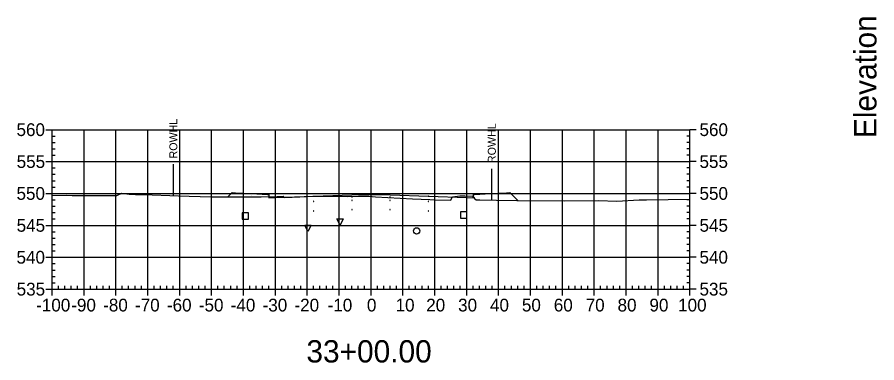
# Model space of a CAD drawing. Extents: x 708103 to 717568, y 374476 to 378707.
# Drawn here: x 710591 to 710860.6, y 377521.5 to 377629.9 of the extents above; entities that cross this region are included whole.
import ezdxf

# ---------------------------------------------------------------- set-up
doc = ezdxf.new("R2010")
doc.units = 0
for name, color, linetype in [('1', 7, 'Continuous'), ('10', 7, 'Continuous'), ('13', 7, 'Continuous'), ('14', 7, 'Continuous'), ('22', 7, 'Continuous'), ('4', 7, 'Continuous'), ('57', 7, 'Continuous'), ('60', 7, 'Continuous'), ('Existing', 7, 'Continuous'), ('XS_Right_of_Way', 7, 'Continuous')]:
    doc.layers.add(name, color=color, linetype=linetype)

msp = doc.modelspace()

# ---------------------------------------------------------------- linework, layer by layer
for points in [[(710671.93, 377571.62), (710672.03, 377571.62), (710672.03, 377571.72), (710671.93, 377571.72)], [(710683.93, 377572.1), (710684.03, 377572.1), (710684.03, 377572.2), (710683.93, 377572.2)], [(710695.93, 377573.46), (710696.03, 377573.46), (710696.03, 377573.56), (710695.93, 377573.56)], [(710695.93, 377572.46), (710696.03, 377572.46), (710696.03, 377572.56), (710695.93, 377572.56)], [(710701.93, 377573.58), (710702.03, 377573.58), (710702.03, 377573.68), (710701.93, 377573.68)], [(710701.93, 377572.58), (710702.03, 377572.58), (710702.03, 377572.68), (710701.93, 377572.68)], [(710707.93, 377573.46), (710708.03, 377573.46), (710708.03, 377573.56), (710707.93, 377573.56)], [(710707.93, 377572.46), (710708.03, 377572.46), (710708.03, 377572.56), (710707.93, 377572.56)], [(710719.93, 377572.1), (710720.03, 377572.1), (710720.03, 377572.2), (710719.93, 377572.2)], [(710731.93, 377571.62), (710732.03, 377571.62), (710732.03, 377571.72), (710731.93, 377571.72)], [(710683.93, 377569.1), (710684.03, 377569.1), (710684.03, 377569.2), (710683.93, 377569.2)], [(710695.93, 377569.46), (710696.03, 377569.46), (710696.03, 377569.56), (710695.93, 377569.56)], [(710701.93, 377569.58), (710702.03, 377569.58), (710702.03, 377569.68), (710701.93, 377569.68)], [(710707.93, 377569.46), (710708.03, 377569.46), (710708.03, 377569.56), (710707.93, 377569.56)], [(710719.93, 377569.1), (710720.03, 377569.1), (710720.03, 377569.2), (710719.93, 377569.2)], [(710671.93, 377568.62), (710672.03, 377568.62), (710672.03, 377568.72), (710671.93, 377568.72)], [(710731.93, 377568.62), (710732.03, 377568.62), (710732.03, 377568.72), (710731.93, 377568.72)]]:
    msp.add_lwpolyline(points, close=True)
at = {"layer": '1'}
for points in [[(710692.28, 377564.7), (710691.28, 377566.7), (710693.28, 377566.7)], [(710682.19, 377562.67), (710681.19, 377564.67), (710683.19, 377564.67)]]:
    msp.add_lwpolyline(points, close=True, dxfattribs=at)
at = {"layer": '10'}
msp.add_lwpolyline([(710661.55, 377566.56), (710663.55, 377566.56), (710663.55, 377568.56), (710661.55, 377568.56)], close=True, dxfattribs=at)
at = {"layer": '13'}
msp.add_circle((710716.28, 377562.88), 1, dxfattribs=at)
at = {"layer": '14'}
for points in [[(710701.98, 377574.3), (710701.98, 377574.35), (710701.98, 377574.3), (710701.93, 377574.3), (710701.98, 377574.3), (710701.98, 377574.25), (710701.98, 377574.3), (710702.03, 377574.3)], [(710657.12, 377573.54), (710657.12, 377573.59), (710657.12, 377573.54), (710657.07, 377573.54), (710657.12, 377573.54), (710657.12, 377573.49), (710657.12, 377573.54), (710657.17, 377573.54)], [(710671.98, 377573.34), (710671.98, 377573.39), (710671.98, 377573.34), (710671.93, 377573.34), (710671.98, 377573.34), (710671.98, 377573.29), (710671.98, 377573.34), (710672.03, 377573.34)], [(710683.98, 377573.82), (710683.98, 377573.87), (710683.98, 377573.82), (710683.93, 377573.82), (710683.98, 377573.82), (710683.98, 377573.77), (710683.98, 377573.82), (710684.03, 377573.82)], [(710719.98, 377573.82), (710719.98, 377573.87), (710719.98, 377573.82), (710719.93, 377573.82), (710719.98, 377573.82), (710719.98, 377573.77), (710719.98, 377573.82), (710720.03, 377573.82)], [(710731.98, 377573.34), (710731.98, 377573.39), (710731.98, 377573.34), (710731.93, 377573.34), (710731.98, 377573.34), (710731.98, 377573.29), (710731.98, 377573.34), (710732.03, 377573.34)], [(710747.98, 377572.41), (710747.98, 377572.46), (710747.98, 377572.41), (710747.93, 377572.41), (710747.98, 377572.41), (710747.98, 377572.36), (710747.98, 377572.41), (710748.03, 377572.41)]]:
    msp.add_lwpolyline(points, dxfattribs=at)
at = {"layer": '22'}
msp.add_lwpolyline([(710657.12, 377573.54), (710658.48, 377574.9), (710659.48, 377574.86), (710664.48, 377574.66), (710669.48, 377574.26), (710669.9, 377574.26), (710669.98, 377573.26), (710671.98, 377573.34), (710683.98, 377573.82), (710695.98, 377574.18), (710701.98, 377574.3), (710707.98, 377574.18), (710719.98, 377573.82), (710731.98, 377573.34), (710733.98, 377573.26), (710734.07, 377574.26), (710734.48, 377574.26), (710739.48, 377574.66), (710744.48, 377574.86), (710745.48, 377574.9), (710747.98, 377572.41)], dxfattribs=at)
at = {"layer": '4'}
msp.add_lwpolyline([(710730, 377566.87), (710732, 377566.87), (710732, 377568.87), (710730, 377568.87)], close=True, dxfattribs=at)
at = {"layer": '57'}
for p, q in [((710599.98, 377594.63), (710601.98, 377594.63)), ((710601.98, 377594.63), (710801.98, 377594.63)), ((710601.98, 377544.63), (710601.98, 377594.63)), ((710601.98, 377544.63), (710601.98, 377594.63)), ((710611.98, 377544.63), (710611.98, 377594.63)), ((710621.98, 377544.63), (710621.98, 377594.63)), ((710631.98, 377544.63), (710631.98, 377594.63)), ((710641.98, 377544.63), (710641.98, 377594.63)), ((710651.98, 377544.63), (710651.98, 377594.63)), ((710661.98, 377544.63), (710661.98, 377594.63)), ((710671.98, 377544.63), (710671.98, 377594.63)), ((710681.98, 377544.63), (710681.98, 377594.63)), ((710691.98, 377544.63), (710691.98, 377594.63)), ((710701.98, 377544.63), (710701.98, 377594.63)), ((710711.98, 377544.63), (710711.98, 377594.63)), ((710721.98, 377544.63), (710721.98, 377594.63)), ((710731.98, 377544.63), (710731.98, 377594.63)), ((710741.98, 377544.63), (710741.98, 377594.63)), ((710751.98, 377544.63), (710751.98, 377594.63)), ((710761.98, 377544.63), (710761.98, 377594.63)), ((710771.98, 377544.63), (710771.98, 377594.63)), ((710781.98, 377544.63), (710781.98, 377594.63)), ((710791.98, 377544.63), (710791.98, 377594.63)), ((710801.98, 377544.63), (710801.98, 377594.63)), ((710801.98, 377544.63), (710801.98, 377594.63)), ((710803.98, 377594.63), (710801.98, 377594.63)), ((710601.98, 377592.63), (710602.98, 377592.63)), ((710601.98, 377590.63), (710602.98, 377590.63)), ((710801.98, 377592.63), (710800.98, 377592.63)), ((710801.98, 377590.63), (710800.98, 377590.63)), ((710601.98, 377588.63), (710602.98, 377588.63)), ((710801.98, 377588.63), (710800.98, 377588.63)), ((710601.98, 377586.63), (710602.98, 377586.63)), ((710801.98, 377586.63), (710800.98, 377586.63)), ((710599.98, 377584.63), (710601.98, 377584.63)), ((710601.98, 377584.63), (710801.98, 377584.63)), ((710601.98, 377582.63), (710602.98, 377582.63)), ((710801.98, 377582.63), (710800.98, 377582.63)), ((710803.98, 377584.63), (710801.98, 377584.63)), ((710601.98, 377580.63), (710602.98, 377580.63)), ((710801.98, 377580.63), (710800.98, 377580.63)), ((710601.98, 377578.63), (710602.98, 377578.63)), ((710801.98, 377578.63), (710800.98, 377578.63)), ((710599.98, 377574.63), (710601.98, 377574.63)), ((710601.98, 377576.63), (710602.98, 377576.63)), ((710601.98, 377574.63), (710801.98, 377574.63)), ((710801.98, 377576.63), (710800.98, 377576.63)), ((710803.98, 377574.63), (710801.98, 377574.63)), ((710601.98, 377572.63), (710602.98, 377572.63)), ((710801.98, 377572.63), (710800.98, 377572.63)), ((710601.98, 377570.63), (710602.98, 377570.63)), ((710801.98, 377570.63), (710800.98, 377570.63)), ((710601.98, 377568.63), (710602.98, 377568.63)), ((710601.98, 377566.63), (710602.98, 377566.63)), ((710801.98, 377568.63), (710800.98, 377568.63)), ((710801.98, 377566.63), (710800.98, 377566.63)), ((710599.98, 377564.63), (710601.98, 377564.63)), ((710601.98, 377564.63), (710801.98, 377564.63)), ((710803.98, 377564.63), (710801.98, 377564.63)), ((710601.98, 377562.63), (710602.98, 377562.63)), ((710801.98, 377562.63), (710800.98, 377562.63)), ((710601.98, 377560.63), (710602.98, 377560.63)), ((710601.98, 377558.63), (710602.98, 377558.63)), ((710801.98, 377560.63), (710800.98, 377560.63)), ((710801.98, 377558.63), (710800.98, 377558.63)), ((710601.98, 377556.63), (710602.98, 377556.63)), ((710801.98, 377556.63), (710800.98, 377556.63)), ((710599.98, 377554.63), (710601.98, 377554.63)), ((710601.98, 377554.63), (710801.98, 377554.63)), ((710803.98, 377554.63), (710801.98, 377554.63)), ((710601.98, 377552.63), (710602.98, 377552.63)), ((710601.98, 377550.63), (710602.98, 377550.63)), ((710801.98, 377552.63), (710800.98, 377552.63)), ((710801.98, 377550.63), (710800.98, 377550.63)), ((710601.98, 377548.63), (710602.98, 377548.63)), ((710801.98, 377548.63), (710800.98, 377548.63)), ((710601.98, 377546.63), (710602.98, 377546.63)), ((710603.98, 377544.63), (710603.98, 377545.63)), ((710605.98, 377544.63), (710605.98, 377545.63)), ((710607.98, 377544.63), (710607.98, 377545.63)), ((710609.98, 377544.63), (710609.98, 377545.63)), ((710613.98, 377544.63), (710613.98, 377545.63)), ((710615.98, 377544.63), (710615.98, 377545.63)), ((710617.98, 377544.63), (710617.98, 377545.63)), ((710619.98, 377544.63), (710619.98, 377545.63)), ((710623.98, 377544.63), (710623.98, 377545.63)), ((710625.98, 377544.63), (710625.98, 377545.63)), ((710627.98, 377544.63), (710627.98, 377545.63)), ((710629.98, 377544.63), (710629.98, 377545.63)), ((710633.98, 377544.63), (710633.98, 377545.63)), ((710635.98, 377544.63), (710635.98, 377545.63)), ((710637.98, 377544.63), (710637.98, 377545.63)), ((710639.98, 377544.63), (710639.98, 377545.63)), ((710643.98, 377544.63), (710643.98, 377545.63)), ((710645.98, 377544.63), (710645.98, 377545.63)), ((710647.98, 377544.63), (710647.98, 377545.63)), ((710649.98, 377544.63), (710649.98, 377545.63)), ((710653.98, 377544.63), (710653.98, 377545.63)), ((710655.98, 377544.63), (710655.98, 377545.63)), ((710657.98, 377544.63), (710657.98, 377545.63)), ((710659.98, 377544.63), (710659.98, 377545.63)), ((710663.98, 377544.63), (710663.98, 377545.63)), ((710665.98, 377544.63), (710665.98, 377545.63)), ((710667.98, 377544.63), (710667.98, 377545.63)), ((710669.98, 377544.63), (710669.98, 377545.63)), ((710673.98, 377544.63), (710673.98, 377545.63)), ((710675.98, 377544.63), (710675.98, 377545.63)), ((710677.98, 377544.63), (710677.98, 377545.63)), ((710679.98, 377544.63), (710679.98, 377545.63)), ((710683.98, 377544.63), (710683.98, 377545.63)), ((710685.98, 377544.63), (710685.98, 377545.63)), ((710687.98, 377544.63), (710687.98, 377545.63)), ((710689.98, 377544.63), (710689.98, 377545.63)), ((710693.98, 377544.63), (710693.98, 377545.63)), ((710695.98, 377544.63), (710695.98, 377545.63)), ((710697.98, 377544.63), (710697.98, 377545.63)), ((710699.98, 377544.63), (710699.98, 377545.63)), ((710703.98, 377544.63), (710703.98, 377545.63)), ((710705.98, 377544.63), (710705.98, 377545.63)), ((710707.98, 377544.63), (710707.98, 377545.63)), ((710709.98, 377544.63), (710709.98, 377545.63)), ((710713.98, 377544.63), (710713.98, 377545.63)), ((710715.98, 377544.63), (710715.98, 377545.63)), ((710717.98, 377544.63), (710717.98, 377545.63)), ((710719.98, 377544.63), (710719.98, 377545.63)), ((710723.98, 377544.63), (710723.98, 377545.63)), ((710725.98, 377544.63), (710725.98, 377545.63)), ((710727.98, 377544.63), (710727.98, 377545.63)), ((710729.98, 377544.63), (710729.98, 377545.63)), ((710733.98, 377544.63), (710733.98, 377545.63)), ((710735.98, 377544.63), (710735.98, 377545.63)), ((710737.98, 377544.63), (710737.98, 377545.63)), ((710739.98, 377544.63), (710739.98, 377545.63)), ((710743.98, 377544.63), (710743.98, 377545.63)), ((710745.98, 377544.63), (710745.98, 377545.63)), ((710747.98, 377544.63), (710747.98, 377545.63)), ((710749.98, 377544.63), (710749.98, 377545.63)), ((710753.98, 377544.63), (710753.98, 377545.63)), ((710755.98, 377544.63), (710755.98, 377545.63)), ((710757.98, 377544.63), (710757.98, 377545.63)), ((710759.98, 377544.63), (710759.98, 377545.63)), ((710763.98, 377544.63), (710763.98, 377545.63)), ((710765.98, 377544.63), (710765.98, 377545.63)), ((710767.98, 377544.63), (710767.98, 377545.63)), ((710769.98, 377544.63), (710769.98, 377545.63)), ((710773.98, 377544.63), (710773.98, 377545.63)), ((710775.98, 377544.63), (710775.98, 377545.63)), ((710777.98, 377544.63), (710777.98, 377545.63)), ((710779.98, 377544.63), (710779.98, 377545.63)), ((710783.98, 377544.63), (710783.98, 377545.63)), ((710785.98, 377544.63), (710785.98, 377545.63)), ((710787.98, 377544.63), (710787.98, 377545.63)), ((710789.98, 377544.63), (710789.98, 377545.63)), ((710793.98, 377544.63), (710793.98, 377545.63)), ((710795.98, 377544.63), (710795.98, 377545.63)), ((710797.98, 377544.63), (710797.98, 377545.63)), ((710799.98, 377544.63), (710799.98, 377545.63)), ((710801.98, 377546.63), (710800.98, 377546.63)), ((710599.98, 377544.63), (710601.98, 377544.63)), ((710601.98, 377544.63), (710801.98, 377544.63)), ((710601.98, 377544.63), (710801.98, 377544.63)), ((710601.98, 377542.63), (710601.98, 377544.63)), ((710611.98, 377542.63), (710611.98, 377544.63)), ((710621.98, 377542.63), (710621.98, 377544.63)), ((710631.98, 377542.63), (710631.98, 377544.63)), ((710641.98, 377542.63), (710641.98, 377544.63)), ((710651.98, 377542.63), (710651.98, 377544.63)), ((710661.98, 377542.63), (710661.98, 377544.63)), ((710671.98, 377542.63), (710671.98, 377544.63)), ((710681.98, 377542.63), (710681.98, 377544.63)), ((710691.98, 377542.63), (710691.98, 377544.63)), ((710701.98, 377542.63), (710701.98, 377544.63)), ((710711.98, 377542.63), (710711.98, 377544.63)), ((710721.98, 377542.63), (710721.98, 377544.63)), ((710731.98, 377542.63), (710731.98, 377544.63)), ((710741.98, 377542.63), (710741.98, 377544.63)), ((710751.98, 377542.63), (710751.98, 377544.63)), ((710761.98, 377542.63), (710761.98, 377544.63)), ((710771.98, 377542.63), (710771.98, 377544.63)), ((710781.98, 377542.63), (710781.98, 377544.63)), ((710791.98, 377542.63), (710791.98, 377544.63)), ((710801.98, 377542.63), (710801.98, 377544.63)), ((710803.98, 377544.63), (710801.98, 377544.63))]:
    msp.add_line(p, q, dxfattribs=at)
at = {"layer": 'Existing'}
msp.add_lwpolyline([(710601.98, 377573.98), (710606.6, 377574.05), (710608.31, 377574.03), (710609.67, 377574.03), (710618.85, 377574.01), (710622.29, 377574), (710622.7, 377574.18), (710623.86, 377574.68), (710626.13, 377574.45), (710628.12, 377574.35), (710630.62, 377574.29), (710641.58, 377573.92), (710651.73, 377573.52), (710659.45, 377573.55), (710667.57, 377573.58), (710672.54, 377573.64), (710674.48, 377573.74), (710674.63, 377573.57), (710674.8, 377573.36), (710679.65, 377573.6), (710683.86, 377573.73), (710694.72, 377573.69), (710698.03, 377573.74), (710701.29, 377573.73), (710703.42, 377573.57), (710715, 377572.92), (710720.39, 377572.74), (710722.09, 377572.64), (710726.98, 377572.48), (710727.12, 377572.84), (710727.5, 377573.6), (710729.81, 377573.88), (710731.44, 377573.86), (710733.91, 377573.8), (710734.46, 377573.07), (710735, 377572.65), (710736.14, 377572.62), (710741.28, 377572.51), (710747.74, 377572.41), (710762.76, 377572.36), (710773.34, 377572.42), (710779.11, 377572.21), (710786.08, 377572.63), (710788.05, 377572.63), (710788.35, 377572.65), (710801.98, 377572.85)], dxfattribs=at)
at = {"layer": 'XS_Right_of_Way'}
for p, q in [((710639.92, 377583.84), (710639.92, 377573.84)), ((710739.79, 377582.4), (710739.79, 377572.4))]:
    msp.add_line(p, q, dxfattribs=at)

# ---------------------------------------------------------------- texts
at = {"layer": '1'}
msp.add_text('33+00.00', height=7, dxfattribs=at).set_placement((710681.71, 377521.63))
at = {"layer": '14'}
for p in [(710659.45, 377574.81), (710744.45, 377574.81), (710659.45, 377574.14), (710664.45, 377573.94), (710739.45, 377573.94), (710744.45, 377574.14)]:
    msp.add_text('+', height=0.1, dxfattribs=at).set_placement(p)
at = {"layer": '57'}
for s, p in [('560', (710590.81, 377592.63)), ('560', (710804.98, 377592.63)), ('555', (710590.86, 377582.63)), ('555', (710804.98, 377582.63)), ('550', (710590.81, 377572.63)), ('550', (710804.98, 377572.63)), ('545', (710590.86, 377562.63)), ('545', (710804.98, 377562.63)), ('540', (710590.81, 377552.63)), ('540', (710804.98, 377552.63)), ('535', (710590.86, 377542.63)), ('535', (710804.98, 377542.63)), ('-100', (710596.97, 377537.63)), ('-90', (710607.98, 377537.63)), ('-80', (710617.98, 377537.63)), ('-70', (710627.98, 377537.63)), ('-60', (710637.98, 377537.63)), ('-50', (710647.98, 377537.63)), ('-40', (710657.98, 377537.63)), ('-30', (710667.98, 377537.63)), ('-20', (710677.98, 377537.63)), ('-10', (710688.37, 377537.63)), ('0', (710700.69, 377537.63)), ('10', (710709.68, 377537.63)), ('20', (710719.29, 377537.63)), ('30', (710729.29, 377537.63)), ('40', (710739.29, 377537.63)), ('50', (710749.29, 377537.63)), ('60', (710759.29, 377537.63)), ('70', (710769.29, 377537.63)), ('80', (710779.29, 377537.63)), ('90', (710789.29, 377537.63)), ('100', (710798.28, 377537.63))]:
    msp.add_text(s, height=4, dxfattribs=at).set_placement(p)
at = {"layer": '60'}
msp.add_text('Elevation', height=7, rotation=90, dxfattribs=at).set_placement((710860.48, 377591.99))
at = {"layer": 'XS_Right_of_Way'}
for p in [(710641.24, 377585.6), (710741.11, 377584.16)]:
    msp.add_text('ROWHL', height=2.5, rotation=90, dxfattribs=at).set_placement(p)

doc.saveas('drawing.dxf')
